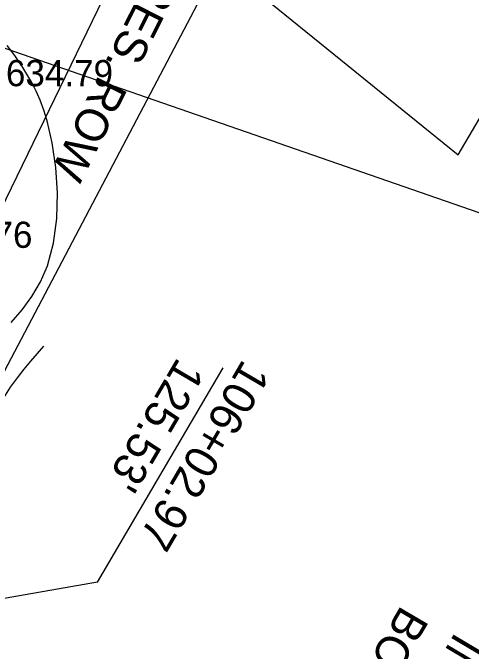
# Model space of a CAD drawing. Extents: x 1729869 to 1735532, y 648588 to 653771.
# Drawn here: x 1730734.2 to 1730804.3, y 653109.8 to 653207.4 of the extents above; entities that cross this region are included whole.
import ezdxf

# ---------------------------------------------------------------- set-up
doc = ezdxf.new("R2010")
doc.units = 0
for name, color, linetype in [('SURVEY - CONTOURS - Intermediate with optional Text', 7, 'Continuous'), ('SURVEY - DRAINAGE - Area Shapes', 7, 'Continuous'), ('SURVEY - DRAINAGE - Area Shapes Text', 7, 'Continuous'), ('SURVEY - MISCELLANEOUS - Bottom of MH and CB', 7, 'Continuous'), ('SURVEY - PROPERTY - ROW Lines', 7, 'Continuous'), ('SURVEY - PROPERTY - ROW Lines Text', 7, 'Continuous'), ('SURVEY - PROPERTY - Station and Offset Flags', 7, 'Continuous'), ('SURVEY - UTILITIES - Sanitary Sewer with Text', 7, 'Continuous'), ('SURVEY - VEGETATION - Features - Points - Elevations', 7, 'Continuous')]:
    doc.layers.add(name, color=color, linetype=linetype)

msp = doc.modelspace()

# ---------------------------------------------------------------- linework, layer by layer
at = {"layer": 'SURVEY - CONTOURS - Intermediate with optional Text'}
for points in [[(1730733.988, 653160.073), (1730735.666, 653161.998), (1730737.181, 653164.048), (1730738.49, 653166.27), (1730739.546, 653168.713), (1730740.483, 653172.2), (1730740.979, 653175.973), (1730741.082, 653179.882), (1730740.837, 653183.773), (1730740.293, 653187.493), (1730739.497, 653190.89), (1730738.989, 653192.508), (1730738.426, 653194.012), (1730737.809, 653195.421), (1730737.141, 653196.754), (1730736.422, 653198.029), (1730735.655, 653199.265), (1730734.55, 653200.884), (1730733.372, 653202.405)], [(1730738.969, 653156.476), (1730737.959, 653155.344), (1730736.947, 653154.179), (1730735.931, 653152.95), (1730734.908, 653151.623), (1730733.876, 653150.166), (1730732.834, 653148.546), (1730730.954, 653145.219), (1730729.04, 653141.381), (1730727.098, 653137.134), (1730725.136, 653132.579), (1730723.16, 653127.82), (1730721.177, 653122.958)]]:
    msp.add_lwpolyline(points, dxfattribs=at)
at = {"layer": 'SURVEY - DRAINAGE - Area Shapes'}
msp.add_lwpolyline([(1730578.113, 653171.858), (1730640.066, 653266.655), (1730657.982, 653268.034), (1730748.867, 653211.294), (1730699.312, 653109.177), (1730636.268, 653138.685)], close=True, dxfattribs=at)
at = {"layer": 'SURVEY - DRAINAGE - Area Shapes Text'}
msp.add_line((1730988.445, 653113.378), (1730720.775, 653206.206), dxfattribs=at)
at = {"layer": 'SURVEY - PROPERTY - ROW Lines'}
msp.add_line((1730836.94, 653350.292), (1730712.79, 653114.375), dxfattribs=at)
at = {"layer": 'SURVEY - PROPERTY - Station and Offset Flags'}
msp.add_line((1730747.184, 653120.384), (1730766.407, 653153.139), dxfattribs=at)
msp.add_lwpolyline([(1730747.184, 653120.384), (1730712.79, 653114.375)], dxfattribs=at)
at = {"layer": 'SURVEY - UTILITIES - Sanitary Sewer with Text'}
for p, q in [((1730697.081, 653270.871), (1730802.315, 653185.702)), ((1730802.315, 653185.702), (1730829.244, 653231.588))]:
    msp.add_line(p, q, dxfattribs=at)

# ---------------------------------------------------------------- texts
at = {"layer": 'SURVEY - MISCELLANEOUS - Bottom of MH and CB'}
msp.add_text('BOT-609.02', height=5, rotation=239.58891, dxfattribs=at).set_placement((1730793.647, 653117.022))
at = {"layer": 'SURVEY - PROPERTY - ROW Lines Text'}
msp.add_text('PRES. ROW', height=5, rotation=243.32832, dxfattribs=at).set_placement((1730757.25, 653217.606))
at = {"layer": 'SURVEY - PROPERTY - Station and Offset Flags'}
for s, p in [("125.53'", (1730759.471, 653154.904)), ('106+02.97', (1730769.448, 653154.616))]:
    msp.add_text(s, height=5, rotation=239.59256, dxfattribs=at).set_placement(p)
at = {"layer": 'SURVEY - UTILITIES - Sanitary Sewer with Text'}
msp.add_text('INV-609.02', height=5, rotation=239.3225, dxfattribs=at).set_placement((1730801.912, 653112.914))
at = {"layer": 'SURVEY - VEGETATION - Features - Points - Elevations'}
for s, p in [('EL-634.79', (1730724.88, 653196.166)), ('EL-634.76', (1730712.573, 653171.472))]:
    msp.add_text(s, height=4, dxfattribs=at).set_placement(p)

doc.saveas('drawing.dxf')
